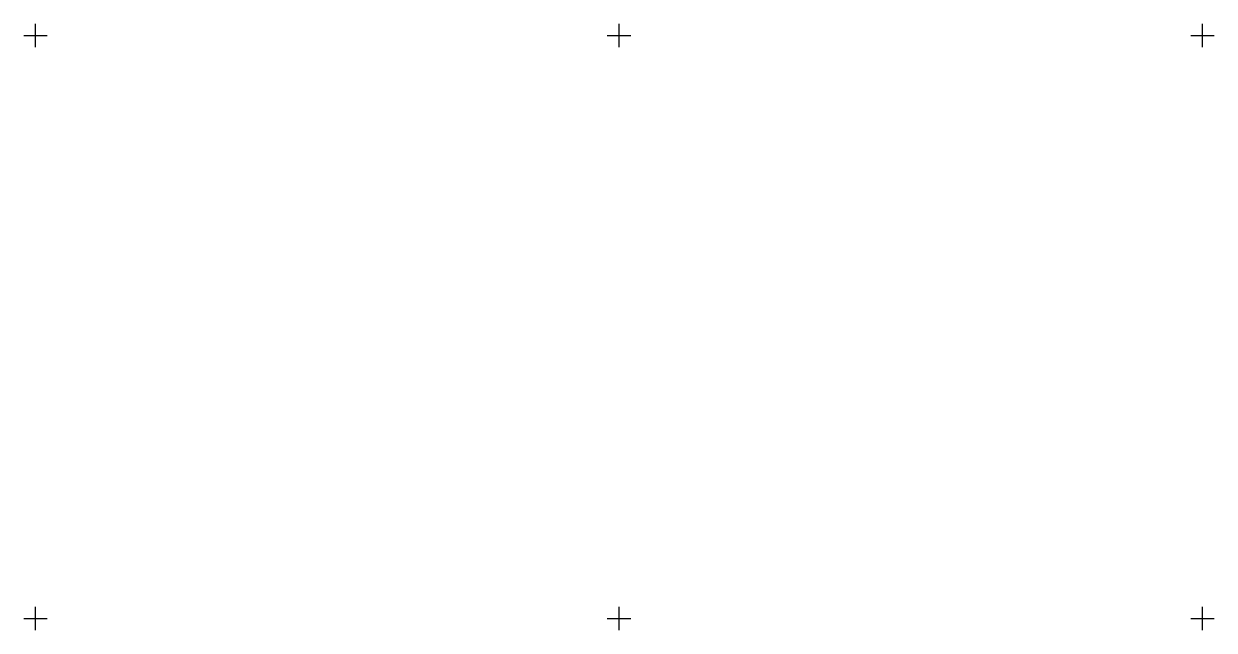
# Model space of a CAD drawing. Extents: x -601602 to -600882, y -1162594 to -1161950.
# Drawn here: x -601200.5 to -601149.5, y -1161975.5 to -1161949.5 of the extents above; entities that cross this region are included whole.
import ezdxf

# ---------------------------------------------------------------- set-up
doc = ezdxf.new("R2010")
doc.units = 0
doc.layers.add('X_SOUR_KRIZKY_SEVER', color=7, linetype='Continuous')

msp = doc.modelspace()

# ---------------------------------------------------------------- linework, layer by layer
at = {"layer": 'X_SOUR_KRIZKY_SEVER'}
for p, q in [((-601200, -1161950.5), (-601200, -1161949.5)), ((-601175, -1161950.5), (-601175, -1161949.5)), ((-601150, -1161950.5), (-601150, -1161949.5)), ((-601200.5, -1161950), (-601199.5, -1161950)), ((-601175.5, -1161950), (-601174.5, -1161950)), ((-601150.5, -1161950), (-601149.5, -1161950)), ((-601200, -1161975.5), (-601200, -1161974.5)), ((-601175, -1161975.5), (-601175, -1161974.5)), ((-601150, -1161975.5), (-601150, -1161974.5)), ((-601200.5, -1161975), (-601199.5, -1161975)), ((-601175.5, -1161975), (-601174.5, -1161975)), ((-601150.5, -1161975), (-601149.5, -1161975))]:
    msp.add_line(p, q, dxfattribs=at)

doc.saveas('drawing.dxf')
